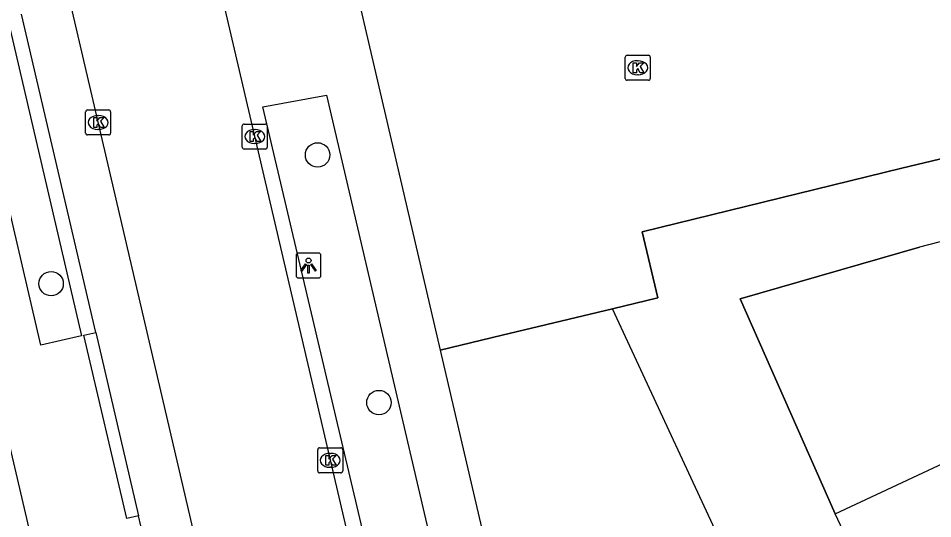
# Model space of a CAD drawing. Extents: x 157321 to 158827, y 386650 to 388532.
# Drawn here: x 157744.73 to 157781.37, y 387772.51 to 387792.55 of the extents above; entities that cross this region are included whole.
import ezdxf

# ---------------------------------------------------------------- set-up
doc = ezdxf.new("R2010")
doc.units = 0
for name, color, linetype in [('IMGEO_Boom', 7, 'Continuous'), ('IMGEO_Groenvoorziening', 7, 'Continuous'), ('IMGEO_Hek', 7, 'Continuous'), ('IMGEO_Kolk', 7, 'Continuous'), ('IMGEO_Lichtpunt', 7, 'Continuous'), ('IMGEO_Pand', 7, 'Continuous'), ('IMGEO_Rijbaan_lokaal_open', 7, 'Continuous'), ('IMGEO_Voetpad_open', 7, 'Continuous')]:
    doc.layers.add(name, color=color, linetype=linetype)

msp = doc.modelspace()

# ---------------------------------------------------------------- linework, layer by layer
at = {"layer": 'IMGEO_Boom'}
for centre in [(157756.725, 387787.08), (157746.048, 387781.925), (157759.184, 387777.165)]:
    msp.add_circle(centre, 0.489, dxfattribs=at)
at = {"layer": 'IMGEO_Groenvoorziening'}
msp.add_lwpolyline([(157761.637, 387779.261), (157764.125, 387779.858), (157768.546, 387780.92)], dxfattribs=at)
at = {"layer": 'IMGEO_Hek'}
for points in [[(157787.767, 387785.172), (157787.068, 387788.204), (157780.137, 387786.545)], [(157780.137, 387786.545), (157769.732, 387784.002), (157770.363, 387781.356), (157768.546, 387780.92), (157764.125, 387779.858)], [(157787.767, 387785.172), (157780.84, 387783.385)], [(157777.46, 387772.709), (157773.659, 387781.323), (157780.84, 387783.385)], [(157764.125, 387779.858), (157761.637, 387779.261)]]:
    msp.add_lwpolyline(points, dxfattribs=at)
at = {"layer": 'IMGEO_Kolk'}
for p, q in [((157769.13, 387791.072), (157769.982, 387791.072)), ((157769.055, 387790.146), (157769.055, 387790.998)), ((157769.543, 387790.852), (157769.568, 387790.852)), ((157770.056, 387790.998), (157770.056, 387790.146)), ((157769.566, 387790.292), (157769.541, 387790.292)), ((157769.982, 387790.072), (157769.13, 387790.072)), ((157747.507, 387788.88), (157748.359, 387788.88)), ((157747.432, 387787.954), (157747.432, 387788.806)), ((157747.92, 387788.66), (157747.945, 387788.66)), ((157748.433, 387788.806), (157748.433, 387787.954)), ((157747.943, 387788.1), (157747.918, 387788.1)), ((157753.706, 387787.391), (157753.706, 387788.243)), ((157753.781, 387788.317), (157754.633, 387788.317)), ((157754.194, 387788.097), (157754.219, 387788.097)), ((157754.707, 387788.243), (157754.707, 387787.391)), ((157748.359, 387787.88), (157747.507, 387787.88)), ((157754.217, 387787.537), (157754.192, 387787.537)), ((157754.633, 387787.317), (157753.781, 387787.317)), ((157756.731, 387774.425), (157756.731, 387775.277)), ((157756.806, 387775.351), (157757.658, 387775.351)), ((157757.732, 387775.277), (157757.732, 387774.425)), ((157757.219, 387775.131), (157757.244, 387775.131)), ((157757.242, 387774.571), (157757.217, 387774.571)), ((157757.658, 387774.351), (157756.806, 387774.351))]:
    msp.add_line(p, q, dxfattribs=at)
for points in [[(157769.13, 387791.072), (157769.982, 387791.072)], [(157769.055, 387790.146), (157769.055, 387790.998)], [(157769.376, 387790.772), (157769.499, 387790.772), (157769.499, 387790.621), (157769.629, 387790.772), (157769.793, 387790.772), (157769.647, 387790.621), (157769.8, 387790.372), (157769.648, 387790.372), (157769.563, 387790.536), (157769.499, 387790.469), (157769.499, 387790.372), (157769.376, 387790.372), (157769.376, 387790.772)], [(157770.056, 387790.998), (157770.056, 387790.146)], [(157769.982, 387790.072), (157769.13, 387790.072)], [(157747.507, 387788.88), (157748.359, 387788.88)], [(157747.432, 387787.954), (157747.432, 387788.806)], [(157747.753, 387788.58), (157747.876, 387788.58), (157747.876, 387788.429), (157748.006, 387788.58), (157748.17, 387788.58), (157748.024, 387788.429), (157748.177, 387788.18), (157748.025, 387788.18), (157747.94, 387788.344), (157747.876, 387788.277), (157747.876, 387788.18), (157747.753, 387788.18), (157747.753, 387788.58)], [(157748.433, 387788.806), (157748.433, 387787.954)], [(157753.706, 387787.391), (157753.706, 387788.243)], [(157753.781, 387788.317), (157754.633, 387788.317)], [(157754.707, 387788.243), (157754.707, 387787.391)], [(157748.359, 387787.88), (157747.507, 387787.88)], [(157754.027, 387788.017), (157754.15, 387788.017), (157754.15, 387787.866), (157754.28, 387788.017), (157754.444, 387788.017), (157754.298, 387787.866), (157754.451, 387787.617), (157754.299, 387787.617), (157754.214, 387787.781), (157754.15, 387787.714), (157754.15, 387787.617), (157754.027, 387787.617), (157754.027, 387788.017)], [(157754.633, 387787.317), (157753.781, 387787.317)], [(157756.731, 387774.425), (157756.731, 387775.277)], [(157756.806, 387775.351), (157757.658, 387775.351)], [(157757.732, 387775.277), (157757.732, 387774.425)], [(157757.052, 387775.051), (157757.175, 387775.051), (157757.175, 387774.9), (157757.305, 387775.051), (157757.469, 387775.051), (157757.323, 387774.9), (157757.476, 387774.651), (157757.324, 387774.651), (157757.239, 387774.815), (157757.175, 387774.748), (157757.175, 387774.651), (157757.052, 387774.651), (157757.052, 387775.051)], [(157757.658, 387774.351), (157756.806, 387774.351)]]:
    msp.add_lwpolyline(points, dxfattribs=at)
for centre, start, end in [((157769.132, 387790.996), 91.552, 178.448), ((157769.132, 387790.996), 91.552, 178.448), ((157769.98, 387790.996), 1.552, 88.448), ((157769.98, 387790.996), 1.552, 88.448), ((157769.132, 387790.148), 181.552, 268.448), ((157769.132, 387790.148), 181.552, 268.448), ((157769.98, 387790.148), 271.552, 358.448), ((157769.98, 387790.148), 271.552, 358.448), ((157747.509, 387788.804), 91.552, 178.448), ((157747.509, 387788.804), 91.552, 178.448), ((157748.357, 387788.804), 1.552, 88.448), ((157748.357, 387788.804), 1.552, 88.448), ((157753.783, 387788.241), 91.552, 178.448), ((157753.783, 387788.241), 91.552, 178.448), ((157754.631, 387788.241), 1.552, 88.448), ((157754.631, 387788.241), 1.552, 88.448), ((157747.509, 387787.956), 181.552, 268.448), ((157747.509, 387787.956), 181.552, 268.448), ((157748.357, 387787.956), 271.552, 358.448), ((157748.357, 387787.956), 271.552, 358.448), ((157753.783, 387787.393), 181.552, 268.448), ((157753.783, 387787.393), 181.552, 268.448), ((157754.631, 387787.393), 271.552, 358.448), ((157754.631, 387787.393), 271.552, 358.448), ((157756.808, 387775.275), 91.552, 178.448), ((157756.808, 387775.275), 91.552, 178.448), ((157757.656, 387775.275), 1.552, 88.448), ((157757.656, 387775.275), 1.552, 88.448), ((157756.808, 387774.427), 181.552, 268.448), ((157756.808, 387774.427), 181.552, 268.448), ((157757.656, 387774.427), 271.552, 358.448), ((157757.656, 387774.427), 271.552, 358.448)]:
    msp.add_arc(centre, 0.0765, start, end, dxfattribs=at)
for centre, major_axis, ratio, start_param, end_param in [((157769.542, 387790.572), (-0.387, 0.002), 0.722429, 4.712389, 7.853982), ((157769.567, 387790.572), (-0.39, 0.002), 0.717154, 1.570796, 4.712389), ((157747.919, 387788.38), (-0.387, 0.002), 0.722429, 4.712389, 7.853982), ((157747.944, 387788.38), (-0.39, 0.002), 0.717154, 1.570796, 4.712389), ((157754.193, 387787.817), (-0.387, 0.002), 0.722429, 4.712389, 7.853982), ((157754.218, 387787.817), (-0.39, 0.002), 0.717154, 1.570796, 4.712389), ((157757.218, 387774.851), (-0.387, 0.002), 0.722429, 4.712389, 7.853982), ((157757.243, 387774.851), (-0.39, 0.002), 0.717154, 1.570796, 4.712389)]:
    msp.add_ellipse(centre, major_axis=major_axis, ratio=ratio, start_param=start_param, end_param=end_param, dxfattribs=at)
at = {"layer": 'IMGEO_Lichtpunt'}
for p, q in [((157755.864, 387783.055), (157755.864, 387782.248)), ((157755.864, 387783.055), (157755.864, 387782.248)), ((157756.766, 387783.15), (157755.958, 387783.15)), ((157756.766, 387783.15), (157755.958, 387783.15)), ((157756.86, 387782.248), (157756.86, 387783.055)), ((157756.86, 387782.248), (157756.86, 387783.055)), ((157755.958, 387782.154), (157756.766, 387782.154)), ((157755.958, 387782.154), (157756.766, 387782.154))]:
    msp.add_line(p, q, dxfattribs=at)
for points in [[(157756.238, 387782.719), (157756.277, 387782.691), (157756.089, 387782.429), (157756.051, 387782.456), (157756.238, 387782.719)], [(157756.34, 387782.671), (157756.387, 387782.671), (157756.387, 387782.349), (157756.34, 387782.349), (157756.34, 387782.671)], [(157756.45, 387782.691), (157756.488, 387782.718), (157756.675, 387782.456), (157756.636, 387782.428), (157756.45, 387782.691)]]:
    msp.add_lwpolyline(points, dxfattribs=at)
msp.add_circle((157756.363, 387782.853), 0.0994, dxfattribs=at)
for centre, start, end in [((157755.958, 387783.055), 90, 180), ((157755.958, 387783.055), 90, 180), ((157756.766, 387783.055), 0, 90), ((157756.766, 387783.055), 0, 90), ((157755.958, 387782.248), 180, 270), ((157755.958, 387782.248), 180, 270), ((157756.766, 387782.248), 270, 0), ((157756.766, 387782.248), 270, 360)]:
    msp.add_arc(centre, 0.0946, start, end, dxfattribs=at)
at = {"layer": 'IMGEO_Pand'}
for points in [[(157777.46, 387772.709), (157791.548, 387779.289), (157798.235, 387764.975), (157797.627, 387764.722), (157797.242, 387765.581), (157791.728, 387763.055), (157792.131, 387762.142), (157790.254, 387761.268), (157789.801, 387762.139), (157784.354, 387759.587), (157784.75, 387758.69), (157784.186, 387758.429)], [(157783.032, 387760.878), (157777.46, 387772.709)]]:
    msp.add_lwpolyline(points, dxfattribs=at)
at = {"layer": 'IMGEO_Rijbaan_lokaal_open'}
for points in [[(157748.477, 387812.302), (157760.434, 387761.155), (157760.598, 387760.418), (157762.736, 387751.297)], [(157757.196, 387748.621), (157756.876, 387750), (157755.463, 387756.098), (157742.661, 387810.978)]]:
    msp.add_lwpolyline(points, dxfattribs=at)
at = {"layer": 'IMGEO_Voetpad_open'}
for points in [[(157751.274, 387746.222), (157750.377, 387750), (157747.568, 387761.828), (157732.841, 387824.842)], [(157751.015, 387824.836), (157761.637, 387779.261)], [(157745.634, 387779.462), (157742.682, 387792.118), (157744.307, 387792.5), (157747.264, 387779.843), (157745.634, 387779.462)], [(157747.834, 387779.976), (157744.865, 387792.718)], [(157763.354, 387751.589), (157754.534, 387789.007), (157757.085, 387789.468), (157765.687, 387752.69)], [(157768.546, 387780.92), (157770.363, 387781.356), (157769.732, 387784.002), (157780.137, 387786.545), (157787.068, 387788.204), (157787.767, 387785.172), (157780.84, 387783.385), (157773.659, 387781.323), (157777.46, 387772.709)], [(157778.791, 387758.876), (157777.561, 387761.522), (157768.546, 387780.92)], [(157749.544, 387772.633), (157749.079, 387772.525), (157747.365, 387779.867), (157747.834, 387779.976)], [(157747.834, 387779.976), (157749.544, 387772.633)], [(157761.637, 387779.261), (157767.618, 387753.602)], [(157750.11, 387770.186), (157749.917, 387771.033), (157749.544, 387772.633)]]:
    msp.add_lwpolyline(points, dxfattribs=at)

doc.saveas('drawing.dxf')
